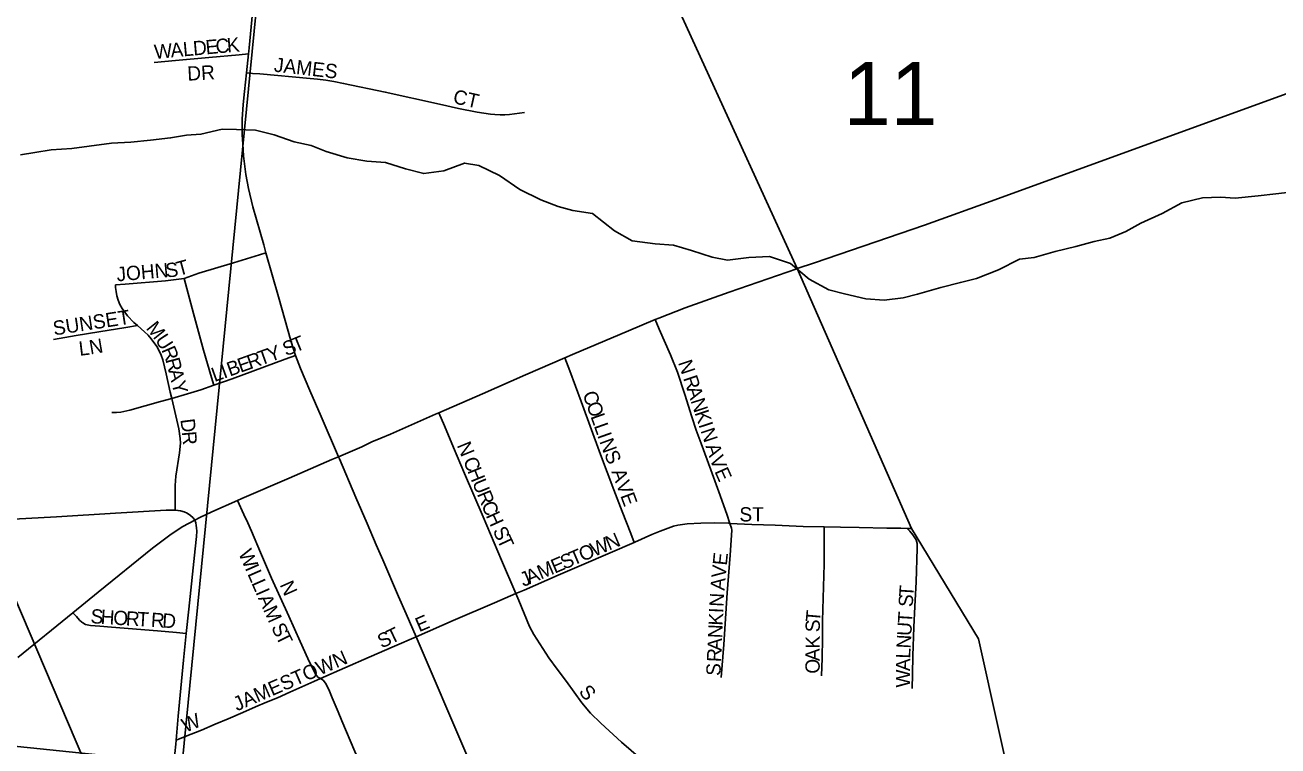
# Model space of a CAD drawing. Extents: x 1410790 to 1770854, y 566777 to 831614.
# Drawn here: x 1648322 to 1652708, y 666506 to 669029 of the extents above; entities that cross this region are included whole.
import ezdxf

# ---------------------------------------------------------------- set-up
doc = ezdxf.new("R2010")
doc.units = 0
for name, color, linetype in [('GM_X_City_Street', 7, 'Continuous'), ('GM_X_City_Street_Text', 7, 'Continuous'), ('GM_X_Corporation', 7, 'Continuous'), ('GM_X_Minor_River', 7, 'Continuous'), ('GM_X_Rail_Line', 7, 'Continuous'), ('GM_X_Section', 7, 'Continuous'), ('GM_X_Section_Text', 7, 'Continuous'), ('GM_X_State_Route', 7, 'Continuous'), ('GM_X_US_Route', 7, 'Continuous')]:
    doc.layers.add(name, color=color, linetype=linetype)

msp = doc.modelspace()

# ---------------------------------------------------------------- linework, layer by layer
at = {"layer": 'GM_X_City_Street'}
for points in [[(1648773.3, 668897.8), (1648848.2, 668904.8), (1648965.1, 668915.7), (1649071.4, 668925.6), (1649103.9, 668928.6)], [(1649096.9, 668861.8), (1649118.5, 668860.2), (1649143.6, 668858.3), (1649319.8, 668841.8), (1649345.8, 668839.6), (1649374.5, 668836.4), (1649402.7, 668831.9), (1649437.2, 668825.2), (1649582.9, 668794.7), (1649773.3, 668752.2), (1649839.8, 668737.3), (1649905.2, 668723.9), (1649951.4, 668717.6), (1649966.6, 668715.9), (1649984.6, 668714.9), (1650001.6, 668714.9), (1650018.2, 668716.7), (1650070.2, 668723)], [(1648878.3, 668141.6), (1648930.3, 668160.4), (1649052, 668197), (1649143.1, 668224.8), (1649165.3, 668231.6)], [(1648638.1, 668119.4), (1648672.1, 668122.2), (1648813.7, 668134.5), (1648878.3, 668141.6)], [(1648715, 667977.3), (1648703, 667987.8), (1648680.7, 668011.5), (1648670.7, 668024.2), (1648661.7, 668037.6), (1648654.1, 668051.6), (1648647.8, 668066.3), (1648643.2, 668081.6), (1648640.4, 668096.5), (1648638.8, 668110.5), (1648638.1, 668119.4)], [(1648982.8, 667768.4), (1648974.9, 667795.1), (1648946.4, 667890.8), (1648911.3, 668019.2), (1648878.3, 668141.6)], [(1650789.4, 667284.8), (1650778.2, 667317.1), (1650751.2, 667394.8), (1650722.7, 667472), (1650688.6, 667564.6), (1650671.9, 667611.1), (1650656.4, 667658), (1650632, 667736.4), (1650605.6, 667813.7), (1650581, 667874.4), (1650541.7, 667964.8), (1650527.3, 667998)], [(1648421, 667928.7), (1648500.1, 667942.3), (1648579.5, 667954.8), (1648674.7, 667970.6), (1648715, 667977.3)], [(1648835.2, 667722.2), (1648830.1, 667744.5), (1648815.9, 667808.9), (1648804.1, 667857.5), (1648798.7, 667873.5), (1648791.6, 667889), (1648783.2, 667903.7), (1648763.5, 667930.9), (1648752.4, 667943.6), (1648740.2, 667955.3), (1648715, 667977.3)], [(1648982.8, 667768.4), (1649047.1, 667790.5), (1649232.9, 667860.2), (1649268.7, 667873.1)], [(1650454.1, 667218), (1650442.1, 667249.2), (1650412.6, 667325.8), (1650382.8, 667402.5), (1650336.6, 667525.5), (1650268.8, 667710.9), (1650228.9, 667818.8), (1650212, 667864.5)], [(1648835.2, 667722.2), (1648890.1, 667738.3), (1648937.6, 667752.9), (1648982.8, 667768.4)], [(1648625.4, 667673.3), (1648641.4, 667672.8), (1648657.1, 667674.6), (1648688.1, 667681.3), (1648796, 667711.3), (1648835.2, 667722.2)], [(1648847.9, 667331.1), (1648847.7, 667335.5), (1648846.9, 667368.4), (1648847.4, 667417.6), (1648849.9, 667450.3), (1648862.6, 667531.8), (1648865.6, 667565.3), (1648864.9, 667582.3), (1648859.8, 667615.5), (1648835.2, 667722.2)], [(1650039.6, 667038.9), (1649989.8, 667155.4), (1649925.6, 667307.6), (1649860.2, 667459.3), (1649821.5, 667550.6), (1649789.9, 667626.7), (1649771, 667672.2)], [(1646810.8, 667207.6), (1646870.1, 667219.2), (1646918.5, 667226.3), (1646983.7, 667231.7), (1647147.6, 667239.2), (1647483.9, 667256.7), (1647628.1, 667264.6), (1647862.8, 667278), (1648281, 667299.3), (1648431.4, 667307.9), (1648638.6, 667320.5), (1648815.2, 667331), (1648833.2, 667331.2), (1648847.9, 667331.1)], [(1648847.9, 667331.1), (1648857, 667330.4), (1648866.2, 667328.8), (1648878.6, 667325.1), (1648888.9, 667320.5), (1648901.2, 667312.1), (1648910.3, 667304), (1648915.8, 667296.4)], [(1649355.9, 666741.2), (1649346.9, 666746.9), (1649339.4, 666755.6), (1649332.9, 666768.8), (1649311.7, 666811.6), (1649284.7, 666870.7), (1649245.8, 666960.1), (1649184.8, 667093), (1649146.4, 667182.5), (1649114.8, 667257.1), (1649101.4, 667286.5), (1649087.9, 667315.8), (1649065.3, 667365)], [(1648885.8, 666899.6), (1648894.6, 666984.1), (1648917.2, 667196), (1648922, 667239.2), (1648922.9, 667257.1), (1648922.1, 667269.2), (1648920.8, 667277.8), (1648919.1, 667286.1), (1648915.8, 667296.4)], [(1650454.1, 667218), (1650457, 667219.2), (1650516, 667245.9), (1650545.7, 667257.9), (1650591.7, 667275.1), (1650607.5, 667278.8), (1650623.4, 667280.9), (1650639.4, 667282.6), (1650688, 667285.8), (1650736.7, 667286.1), (1650785.3, 667285), (1650789.4, 667284.8)], [(1650759.1, 666745), (1650768.2, 666860.4), (1650779.8, 667042), (1650789.9, 667174), (1650796.1, 667260.8), (1650795.5, 667268.2), (1650789.4, 667284.8)], [(1650789.4, 667284.8), (1650866.6, 667281.3), (1650947.4, 667278.1), (1651045.9, 667273.4), (1651120.1, 667272.4)], [(1651110.6, 666751.2), (1651112.3, 666812.8), (1651113.2, 666883.1), (1651114.1, 666943.9), (1651117.5, 667062.8), (1651119.2, 667141.8), (1651120.1, 667200.8), (1651120.1, 667254.7), (1651120.1, 667272.4)], [(1651120.1, 667272.4), (1651176.4, 667271.7), (1651241.7, 667270.6), (1651339.4, 667268.4), (1651387.9, 667267.8), (1651410.5, 667267.2)], [(1651410.5, 667267.2), (1651425.7, 667266.8)], [(1651427.4, 666706.9), (1651428.3, 666757.3), (1651430, 666821.5), (1651433.5, 666921.3), (1651437, 666994.2), (1651441.3, 667080.2), (1651445.6, 667196.5), (1651444.8, 667214.7), (1651441.5, 667226.9), (1651429.4, 667245), (1651419, 667257.2), (1651410.5, 667267.2)], [(1650039.6, 667038.9), (1650068.7, 667051.4), (1650188.4, 667103.6), (1650278.4, 667142), (1650454.1, 667218)], [(1649691.4, 666887.3), (1649820.9, 666944.2), (1649965.5, 667006.9), (1650039.6, 667038.9)], [(1650713.1, 666251.9), (1650619.7, 666337.6), (1650595.1, 666358.8), (1650410.3, 666519.3), (1650337.9, 666584.9), (1650301.3, 666620), (1650270.8, 666656.4), (1650217.3, 666730.8), (1650184.2, 666774), (1650156, 666814), (1650103.1, 666895.8), (1650088.1, 666924.1), (1650069.7, 666969.1), (1650050.2, 667014.4), (1650039.6, 667038.9)], [(1648489.5, 666972), (1648501.5, 666958.2), (1648512.5, 666945.6), (1648520.7, 666938.6), (1648524.4, 666936.2), (1648533.8, 666930.7), (1648550.4, 666927.5), (1648583.4, 666924.4), (1648624.4, 666921.2), (1648785.4, 666909), (1648851.6, 666902.7), (1648885.8, 666899.6)], [(1648850.3, 666526.1), (1648857.8, 666609.8), (1648876.1, 666805.5), (1648885.8, 666899.6)], [(1649355.9, 666741.2), (1649526.3, 666816.4), (1649614.8, 666854.4), (1649691.4, 666887.3)], [(1648850.3, 666526.1), (1648882.3, 666538.4), (1648939.6, 666560.6), (1648986.9, 666581.9), (1649033.2, 666600.5), (1649084.1, 666622.7), (1649128.6, 666642.1), (1649167.4, 666658.8), (1649205.4, 666674.5), (1649248.9, 666694), (1649333.2, 666731), (1649355.9, 666741.2)], [(1649616.4, 666165.3), (1649577.7, 666254.8), (1649525.7, 666375.7), (1649476.7, 666485.6), (1649430.4, 666593.1), (1649417.4, 666625.5), (1649397.1, 666673.6), (1649385, 666703.2), (1649373.9, 666725.5), (1649365.3, 666735.4), (1649355.9, 666741.2)], [(1648370.8, 665651.2), (1648404.7, 665704), (1648583, 665979.1), (1648628.9, 666046.7), (1648646.4, 666074.1), (1648698.5, 666155.9), (1648769.1, 666265.6), (1648803.6, 666321.4), (1648819.6, 666350.5), (1648826.2, 666366), (1648831.3, 666381.9), (1648838.7, 666414.3), (1648843.2, 666447), (1648849.1, 666512), (1648850.3, 666526.1)]]:
    msp.add_lwpolyline(points, dxfattribs=at)
at = {"layer": 'GM_X_Corporation'}
msp.add_lwpolyline([(1650233.1, 669909.9), (1651025.1, 668176.7), (1651425.7, 667266.8), (1651660, 666881.1), (1651805, 666228.7), (1652306.7, 666341), (1652444.1, 665812.8), (1652082.6, 665732.9), (1652233.3, 664987), (1652150.7, 664969.9), (1647651.5, 664024.9), (1647535.3, 664350.9), (1647517.4, 664393.3), (1647317.3, 664287.2), (1646609, 665222.2), (1646661.6, 665264.2), (1646536.2, 665390.3), (1646414.9, 665284.8), (1646346.4, 665229), (1645961.7, 665875.9), (1645665.9, 665621.8), (1645803.4, 665386.1), (1645673.9, 665293.9)], dxfattribs=at)
at = {"layer": 'GM_X_Minor_River'}
for points in [[(1648305.2, 668575.3), (1648355.4, 668582.8), (1648413.6, 668592.3), (1648485.9, 668597.6), (1648546.1, 668605), (1648624.4, 668616.2), (1648692.6, 668619.6), (1648760.8, 668626.9), (1648831.1, 668634.2), (1648887.3, 668643.7), (1648937.4, 668647.2), (1649011.8, 668664.5), (1649061.9, 668664), (1649128, 668661.4), (1649194, 668644.7), (1649264, 668620), (1649324, 668607.4), (1649375.9, 668586.8), (1649449.8, 668564), (1649517.9, 668553.4), (1649584, 668548.7), (1649654, 668526), (1649717.9, 668509.3), (1649788.2, 668518.7), (1649860.7, 668546), (1649910.7, 668537.5), (1649982.5, 668502.7), (1650054.2, 668453.9), (1650128, 668417.1), (1650187.9, 668394.5), (1650239.9, 668380), (1650308, 668369.3), (1650385.6, 668308.4), (1650447.4, 668273.8), (1650527.5, 668263), (1650591.6, 668258.3), (1650655.5, 668239.7), (1650727.5, 668216.9), (1650781.5, 668206.4), (1650855.8, 668215.7), (1650928, 668218.9), (1651001.9, 668194.2), (1651067.5, 668139.4), (1651135.3, 668102.7), (1651191.3, 668088.1), (1651265.4, 668071.4), (1651329.5, 668066.7), (1651395.7, 668074.1), (1651445.9, 668087.6), (1651528.4, 668110.9), (1651596.7, 668128.2), (1651653, 668141.7), (1651729.5, 668173), (1651804, 668210.3), (1651854.2, 668215.8), (1651928.6, 668237.1), (1652000.9, 668254.5), (1652065.2, 668271.8), (1652119.5, 668283.3), (1652175.8, 668306.8), (1652228.3, 668336.4), (1652302.8, 668369.7), (1652371.3, 668407.1), (1652443.6, 668424.4), (1652507.4, 668426.5), (1652558.3, 668423.8)], [(1652558.3, 668423.8), (1652638.8, 668431.2), (1652700.9, 668438.8), (1652781.1, 668448.4)]]:
    msp.add_lwpolyline(points, dxfattribs=at)
at = {"layer": 'GM_X_Rail_Line'}
msp.add_lwpolyline([(1649110.9, 665091.4), (1648943.3, 665484.1), (1648793, 665835.4), (1648231.4, 667149.9), (1648177.4, 667277.4), (1648087.3, 667462.5), (1648002.2, 667614.3), (1647935.9, 667719), (1647872.1, 667810), (1647829.8, 667866), (1647780.8, 667928.9), (1647755.9, 667957.8), (1647705.9, 668015.6), (1647646.4, 668082), (1647607.7, 668123), (1647559.9, 668171.5), (1647512.4, 668217.1), (1647393, 668332.8), (1647217.4, 668493.3), (1647198, 668507.8), (1646320.4, 669313.4)], dxfattribs=at)
at = {"layer": 'GM_X_Section'}
for points in [[(1649390.2, 671714.9), (1648871.3, 666444.6), (1643535.5, 666994.4), (1644043.9, 672228.9)], [(1654754.8, 671228.3), (1654387.5, 665815.5), (1648871.3, 666444.6), (1649390.2, 671714.9)]]:
    msp.add_lwpolyline(points, close=True, dxfattribs=at)
at = {"layer": 'GM_X_State_Route'}
for points in [[(1649106, 668949.9), (1649118.1, 669072.3), (1649126.6, 669158.5), (1649157.8, 669448.6), (1649173.4, 669616), (1649197.8, 669852.1), (1649212, 670010.1), (1649217.2, 670063.7), (1649239.7, 670284), (1649239.9, 670285.4)], [(1649165.3, 668231.6), (1649157.8, 668260), (1649119.3, 668393.5), (1649104, 668457.5), (1649095, 668506), (1649087, 668571.4), (1649083.9, 668612.7), (1649082.3, 668645.5), (1649082.3, 668700.2), (1649085.8, 668751.4), (1649090.1, 668796.5), (1649096.9, 668861.8), (1649103.9, 668928.6), (1649104.9, 668938), (1649106, 668949.9)], [(1649419, 667518.3), (1649358.4, 667658.9), (1649318.2, 667750.3), (1649286.5, 667827), (1649268.7, 667873.1), (1649253.3, 667920), (1649208.5, 668077.9), (1649165.3, 668231.6)], [(1649691.4, 666887.3), (1649655.6, 666968.2), (1649628.7, 667028.4), (1649574, 667156.9), (1649551, 667209.7), (1649519.8, 667284.1), (1649480.3, 667375.5), (1649422.2, 667510.6), (1649419, 667518.3)], [(1650264.1, 665560.8), (1650243.9, 665604.2), (1650210.6, 665678.5), (1650160.1, 665801), (1650095.5, 665952.3), (1650085.9, 665974.4), (1650036.6, 666088.2), (1649944.6, 666299.5), (1649872, 666465.4), (1649691.4, 666887.3)]]:
    msp.add_lwpolyline(points, dxfattribs=at)
at = {"layer": 'GM_X_US_Route'}
for points in [[(1651024.3, 668176.5), (1651025.1, 668176.7), (1651085.5, 668197), (1651470.8, 668328.9), (1651717.6, 668417.7), (1652827.3, 668821.8), (1653259, 668978.4), (1653865.5, 669198.6), (1654122.4, 669291.8), (1655171, 669672.1), (1655594.2, 669825.3), (1656235, 670058), (1656543.3, 670170), (1656713.2, 670230.7), (1657098.7, 670370.8), (1657314.2, 670450.1), (1657607.2, 670556.4), (1657649.3, 670571.9), (1658053.7, 670720.4), (1658330.7, 670822.5), (1658622.9, 670930.9), (1658976.8, 671061.7), (1659223.3, 671151.8), (1659253.9, 671163.1)], [(1650527.3, 667998), (1650540.5, 668003.6), (1650632.3, 668039.1), (1650786.7, 668094.2), (1651024.3, 668176.5)], [(1649419, 667518.3), (1649500.3, 667553.3), (1649535.9, 667569.8), (1649567.2, 667583.6), (1649601, 667597.5), (1649758.2, 667666.6), (1649771, 667672.2), (1649923.4, 667738.5), (1650073.4, 667804.3), (1650212, 667864.5), (1650238.7, 667876.1), (1650434.8, 667958.9), (1650527.3, 667998)], [(1648296.9, 666814.8), (1648489.5, 666972), (1648577.5, 667043.7), (1648768.2, 667198.3), (1648833.5, 667247.1), (1648874.3, 667273.7), (1648915.8, 667296.4), (1648934.2, 667305.3), (1648976, 667325), (1649065.3, 667365), (1649080.5, 667371.9), (1649246, 667442.8), (1649396, 667508.3), (1649419, 667518.3)]]:
    msp.add_lwpolyline(points, dxfattribs=at)

# ---------------------------------------------------------------- texts
at = {"layer": 'GM_X_City_Street_Text'}
for s, rotation, p in [('W', 5.1016, (1648776, 668910.6)), ('A', 5.0994, (1648833, 668915.7)), ('L', 5.1017, (1648876.8, 668919.6)), ('D', 5.1136, (1648911.9, 668922.7)), ('E', 5.1017, (1648955.7, 668926.6)), ('C', 5.1065, (1648990.8, 668929.8)), ('K', 4.7146, (1649030.1, 668933.3)), ('JAMES', 353.5161, (1649191.5, 668866.6)), ('DR', 3.1778, (1648891, 668834.4)), ('CT', 347.4706, (1649817.3, 668756.4)), ('T', 15.2636, (1648859.6, 668150.6)), ('JOHN', 4.8964, (1648644, 668131.8)), ('S', 6.4066, (1648816.3, 668145)), ('SUNSET', 8.7452, (1648423.4, 667942.5)), ('M', 308.7025, (1648742.9, 667967.4)), ('U', 303.2172, (1648775.2, 667927.2)), ('T', 22.3732, (1649268.4, 667882.6)), ('L', 6.7929, (1648512.9, 667871.3)), ('N', 9.6123, (1648550.5, 667875.8)), ('R', 292.8973, (1648798.1, 667892.5)), ('T', 19.6704, (1649146.5, 667837)), ('Y', 19.8243, (1649179.8, 667848.9)), ('S', 21.9457, (1649235.4, 667869.3)), ('R', 284.6577, (1648812.9, 667857.8)), ('B', 19.6619, (1649038.7, 667798.5)), ('E', 19.6575, (1649076, 667811.8)), ('R', 19.6769, (1649109.2, 667823.7)), ('N', 288.2518, (1650607.4, 667848)), ('A', 284.4232, (1648822.9, 667819.6)), ('L', 19.6704, (1648984.9, 667779.3)), ('I', 19.6656, (1649018, 667791.1)), ('Y', 284.4288, (1648833.9, 667776.9)), ('R', 288.269, (1650625.3, 667793.6)), ('C', 289.537, (1650272.9, 667738.3)), ('A', 288.2518, (1650637.7, 667756)), ('N', 288.249, (1650651.5, 667714.2)), ('O', 289.5237, (1650286.1, 667701)), ('K', 288.2634, (1650665.3, 667672.4)), ('D', 277.2104, (1648865.4, 667648.5)), ('L', 289.5279, (1650300.8, 667659.6)), ('L', 289.5492, (1650312.6, 667626.4)), ('I', 288.2276, (1650679.1, 667630.7)), ('R', 274.8141, (1648870.8, 667605.4)), ('I', 289.5201, (1650324.4, 667593.2)), ('N', 288.2634, (1650686, 667609.7)), ('N', 292.3332, (1649832.7, 667558.4)), ('N', 290.0271, (1650331.9, 667572)), ('A', 288.249, (1650703.9, 667555.4)), ('C', 292.3471, (1649854.5, 667505.5)), ('S', 293.1252, (1650348.1, 667527.9)), ('V', 289.6424, (1650718.1, 667512.3)), ('H', 292.329, (1649869.5, 667468.9)), ('AVE', 290.321, (1650374.1, 667465.7)), ('E', 293.9722, (1650734.5, 667467.1)), ('U', 292.345, (1649886.3, 667428.1)), ('R', 292.32, (1649903, 667387.5)), ('C', 292.7077, (1649918.2, 667350.5)), ('H', 294.4779, (1649934.1, 667312.4)), ('ST', 0, (1650822.8, 667291.4)), ('S', 294.9106, (1649958.1, 667260)), ('T', 294.9106, (1649972.9, 667228.1)), ('W', 23.0518, (1650313.8, 667167)), ('N', 23.053, (1650366.4, 667189.4)), ('W', 293.6843, (1649067.5, 667180.8)), ('T', 23.0443, (1650240.9, 667136)), ('O', 23.0605, (1650273.3, 667149.8)), ('M', 23.0527, (1650127.5, 667087.7)), ('E', 23.0443, (1650176.1, 667108.4)), ('S', 23.0539, (1650208.5, 667122.2)), ('E', 84.4775, (1650778.7, 667135.9)), ('I', 293.6607, (1649090.5, 667128.5)), ('L', 293.6792, (1649099.3, 667108.3)), ('J', 23.0436, (1650066.7, 667061.9)), ('A', 23.0605, (1650087, 667070.5)), ('V', 84.4612, (1650774.4, 667092.1)), ('L', 293.699, (1649113.4, 667076)), ('N', 293.9535, (1649212.2, 667070.2)), ('A', 84.7907, (1650770.4, 667048.4)), ('T', 86.2268, (1651431.4, 667025.9)), ('I', 293.6607, (1649127.6, 667043.8)), ('A', 293.8032, (1649136.5, 667023.5)), ('N', 87.0917, (1650767.3, 666991.8)), ('S', 86.7194, (1651429.4, 666990.9)), ('S', 355.7606, (1648549.7, 666935.7)), ('H', 356.5419, (1648585.5, 666933.1)), ('O', 356.5869, (1648629.5, 666930.4)), ('R', 356.5736, (1648673.4, 666927.8)), ('T', 356.5897, (1648713, 666925.5)), ('M', 294.401, (1649154.5, 666982.8)), ('I', 87.4246, (1650766.3, 666969.9)), ('T', 84.9663, (1651104.5, 666937.7)), ('T', 86.7194, (1651427.1, 666933.5)), ('R', 356.5817, (1648761.3, 666922.6)), ('D', 356.5869, (1648800.8, 666920.2)), ('S', 295.4965, (1649182.3, 666921.8)), ('E', 23.2005, (1649701.5, 666903.5)), ('K', 87.3761, (1650764.2, 666925.9)), ('S', 89.7508, (1651104.4, 666903.6)), ('U', 86.7413, (1651424.6, 666889.6)), ('T', 296.4041, (1649197.9, 666889.2)), ('S', 24.2801, (1649569.5, 666846.2)), ('T', 25.7382, (1649602.8, 666861.3)), ('N', 87.4032, (1650762.3, 666882)), ('K', 89.7596, (1651104.2, 666846.4)), ('N', 86.7856, (1651422.1, 666845.7)), ('R', 87.4007, (1650758.4, 666798.4)), ('A', 87.3761, (1650760.2, 666838)), ('A', 89.7732, (1651104, 666802.4)), ('L', 87.9234, (1651420.8, 666810.7)), ('JAMESTOWN', 23.4294, (1649063.7, 666626.4)), ('O', 89.7596, (1651103.8, 666758.4)), ('A', 89.7377, (1651420.6, 666767.2)), ('S', 87.3763, (1650756.2, 666750)), ('W', 89.9664, (1651420.6, 666710)), ('S', 309.8092, (1650258.1, 666694.1)), ('W', 22.6224, (1648883.2, 666551.5))]:
    msp.add_text(s, height=50, rotation=rotation, dxfattribs=at).set_placement(p)
at = {"layer": 'GM_X_Section_Text'}
msp.add_text('11', height=221, rotation=0, dxfattribs=at).set_placement((1651188, 668679.3))

doc.saveas('drawing.dxf')
